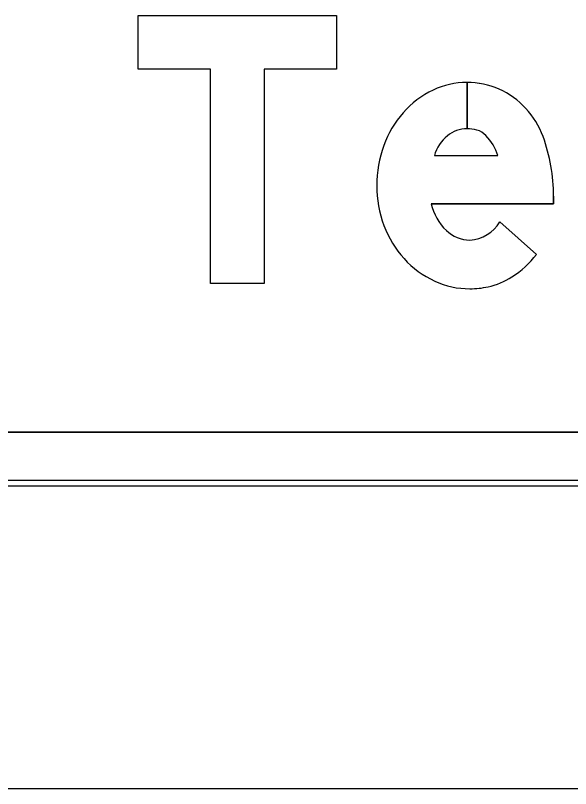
# Model space of a CAD drawing. Extents: x 1806251 to 1809821, y 414895 to 422886.
# Drawn here: x 1809677.2113 to 1809677.4184, y 415221.9676 to 415222.2561 of the extents above; entities that cross this region are included whole.
import ezdxf

# ---------------------------------------------------------------- set-up
doc = ezdxf.new("R2010")
doc.units = 0
for name, color, linetype in [('GSBWFILL', 7, 'Continuous'), ('GSCOLORFILL', 7, 'Continuous'), ('GSDIMS', 7, 'Continuous'), ('GSOUTLINE', 7, 'Continuous')]:
    doc.layers.add(name, color=color, linetype=linetype)

msp = doc.modelspace()

# ---------------------------------------------------------------- linework, layer by layer
at = {"layer": 'GSBWFILL'}
for p, q in [((1809677.3797953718, 415222.23107288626), (1809677.3797953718, 415222.21382288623)), ((1809677.3798003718, 415222.21382288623), (1809677.3798003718, 415222.23107288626)), ((1809677.3675953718, 415222.2038008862), (1809677.3912853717, 415222.2038008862)), ((1809677.3920823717, 415222.1790278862), (1809677.405773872, 415222.1669068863)), ((1809678.4750928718, 415222.10057288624), (1809676.7152928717, 415222.10057288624)), ((1809676.7152928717, 415222.0805728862), (1809678.4750928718, 415222.0805728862))]:
    msp.add_line(p, q, dxfattribs=at)
msp.add_lwpolyline([(1809677.3040928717, 415222.15607288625), (1809677.2840928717, 415222.15607288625), (1809677.2840928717, 415222.2360728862), (1809677.2570928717, 415222.2360728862), (1809677.2570928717, 415222.25607288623), (1809677.3310928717, 415222.25607288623), (1809677.3310928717, 415222.2360728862), (1809677.3040928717, 415222.2360728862)], close=True, dxfattribs=at)
msp.add_lwpolyline([(1809677.4120928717, 415222.18865338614), (1809677.4120928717, 415222.1858008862), (1809677.3664548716, 415222.1858008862)], dxfattribs=at)
for centre, radius, start, end in [((1809677.3797953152, 415222.2014526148), 0.02962026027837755, 90, 115.32243333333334), ((1809677.3797953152, 415222.2014526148), 0.029620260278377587, 66.24132500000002, 89.9903277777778), ((1809677.3818290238, 415222.19715462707), 0.03437511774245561, 115.32243333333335, 138.8014777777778), ((1809677.3790444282, 415222.2002764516), 0.03099999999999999, 19.99010833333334, 65.84692222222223), ((1809677.3850023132, 415222.1943767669), 0.038592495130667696, 138.8014777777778, 160.06947222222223), ((1809677.3797953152, 415222.20223026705), 0.011592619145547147, 90, 129.20859444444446), ((1809677.3797953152, 415222.20038022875), 0.013442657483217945, 74.23414444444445, 89.9786888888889), ((1809677.3814099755, 415222.206099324), 0.0074999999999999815, 43.33061388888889, 74.23414722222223), ((1809677.3826263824, 415222.1992278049), 0.01571150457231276, 130.28684722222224, 163.07771944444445), ((1809677.3724666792, 415222.19766256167), 0.019794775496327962, 18.06555277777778, 43.33061111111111), ((1809677.3470928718, 415222.1886532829), 0.06499999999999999, 0, 19.990108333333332), ((1809677.3899772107, 415222.19257288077), 0.04388433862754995, 160.06947222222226, 179.99999722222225), ((1809677.388663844, 415222.19257288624), 0.04257097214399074, 180.00000277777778, 200.502125), ((1809677.385667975, 415222.1900417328), 0.01967563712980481, 192.44669444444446, 226.28929166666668), ((1809677.3848490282, 415222.1911464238), 0.03849818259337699, 200.502125, 222.0738138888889), ((1809677.3798739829, 415222.18657266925), 0.014351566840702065, 273.89293333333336, 328.2837944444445), ((1809677.3810217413, 415222.185266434), 0.013013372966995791, 226.54755833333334, 269.2365305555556), ((1809677.3824125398, 415222.18894690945), 0.03521575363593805, 222.07381388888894, 245.35241944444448), ((1809677.3764570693, 415222.18987494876), 0.037242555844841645, 302.59103055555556, 321.92285), ((1809677.380848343, 415222.1855378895), 0.03146500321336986, 245.35241944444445, 270), ((1809677.3817047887, 415222.1816664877), 0.02749999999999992, 282.47428055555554, 302.59103055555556), ((1809677.380848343, 415222.1855378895), 0.031465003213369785, 270.00000000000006, 282.4742805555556)]:
    msp.add_arc(centre, radius, start, end, dxfattribs=at)
at = {"layer": 'GSCOLORFILL'}
for p, q in [((1809677.3797953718, 415222.23107288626), (1809677.3797953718, 415222.21382288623)), ((1809677.3798003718, 415222.21382288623), (1809677.3798003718, 415222.23107288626)), ((1809677.3675953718, 415222.2038008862), (1809677.3912853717, 415222.2038008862)), ((1809677.3920823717, 415222.1790278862), (1809677.405773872, 415222.1669068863)), ((1809678.4750928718, 415222.10057288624), (1809676.7152928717, 415222.10057288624)), ((1809678.4750928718, 415222.08257288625), (1809676.715112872, 415222.08257288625)), ((1809676.7150928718, 415222.0805728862), (1809678.4750928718, 415222.0805728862)), ((1809676.715112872, 415222.0805728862), (1809678.4750928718, 415222.0805728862)), ((1809676.7152928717, 415222.0805728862), (1809678.4750928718, 415222.0805728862))]:
    msp.add_line(p, q, dxfattribs=at)
msp.add_lwpolyline([(1809677.3040928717, 415222.15607288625), (1809677.2840928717, 415222.15607288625), (1809677.2840928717, 415222.2360728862), (1809677.2570928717, 415222.2360728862), (1809677.2570928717, 415222.25607288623), (1809677.3310928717, 415222.25607288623), (1809677.3310928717, 415222.2360728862), (1809677.3040928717, 415222.2360728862)], close=True, dxfattribs=at)
msp.add_lwpolyline([(1809677.4120928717, 415222.18865338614), (1809677.4120928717, 415222.1858008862), (1809677.3664548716, 415222.1858008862)], dxfattribs=at)
for centre, radius, start, end in [((1809677.3797953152, 415222.2014526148), 0.02962026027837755, 90, 115.32243333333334), ((1809677.3797953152, 415222.2014526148), 0.029620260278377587, 66.24132500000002, 89.9903277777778), ((1809677.3818290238, 415222.19715462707), 0.03437511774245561, 115.32243333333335, 138.8014777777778), ((1809677.3790444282, 415222.2002764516), 0.03099999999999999, 19.99010833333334, 65.84692222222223), ((1809677.3850023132, 415222.1943767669), 0.038592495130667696, 138.8014777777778, 160.06947222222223), ((1809677.3797953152, 415222.20223026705), 0.011592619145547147, 90, 129.20859444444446), ((1809677.3797953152, 415222.20038022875), 0.013442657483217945, 74.23414444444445, 89.9786888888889), ((1809677.3814099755, 415222.206099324), 0.0074999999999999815, 43.33061388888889, 74.23414722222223), ((1809677.3826263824, 415222.1992278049), 0.01571150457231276, 130.28684722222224, 163.07771944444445), ((1809677.3724666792, 415222.19766256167), 0.019794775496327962, 18.06555277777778, 43.33061111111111), ((1809677.3470928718, 415222.1886532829), 0.06499999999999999, 0, 19.990108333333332), ((1809677.3899772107, 415222.19257288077), 0.04388433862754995, 160.06947222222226, 179.99999722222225), ((1809677.388663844, 415222.19257288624), 0.04257097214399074, 180.00000277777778, 200.502125), ((1809677.385667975, 415222.1900417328), 0.01967563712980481, 192.44669444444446, 226.28929166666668), ((1809677.3848490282, 415222.1911464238), 0.03849818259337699, 200.502125, 222.0738138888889), ((1809677.3798739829, 415222.18657266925), 0.014351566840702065, 273.89293333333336, 328.2837944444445), ((1809677.3810217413, 415222.185266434), 0.013013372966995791, 226.54755833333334, 269.2365305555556), ((1809677.3824125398, 415222.18894690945), 0.03521575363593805, 222.07381388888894, 245.35241944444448), ((1809677.3764570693, 415222.18987494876), 0.037242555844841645, 302.59103055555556, 321.92285), ((1809677.380848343, 415222.1855378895), 0.03146500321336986, 245.35241944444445, 270), ((1809677.3817047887, 415222.1816664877), 0.02749999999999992, 282.47428055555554, 302.59103055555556), ((1809677.380848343, 415222.1855378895), 0.031465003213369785, 270.00000000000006, 282.4742805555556)]:
    msp.add_arc(centre, radius, start, end, dxfattribs=at)
at = {"layer": 'GSDIMS'}
msp.add_line((1809676.7150928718, 415221.96757288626), (1809678.4570928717, 415221.96757288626), dxfattribs=at)
at = {"layer": 'GSOUTLINE'}
for p, q in [((1809677.3675953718, 415222.2038008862), (1809677.3912853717, 415222.2038008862)), ((1809677.405773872, 415222.1669068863), (1809677.3920823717, 415222.1790278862)), ((1809676.7150928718, 415222.10057288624), (1809678.4750928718, 415222.10057288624)), ((1809676.7150928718, 415222.0805728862), (1809678.4750928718, 415222.0805728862))]:
    msp.add_line(p, q, dxfattribs=at)
msp.add_lwpolyline([(1809677.3040928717, 415222.15607288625), (1809677.2840928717, 415222.15607288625), (1809677.2840928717, 415222.2360728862), (1809677.2570928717, 415222.2360728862), (1809677.2570928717, 415222.25607288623), (1809677.3310928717, 415222.25607288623), (1809677.3310928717, 415222.2360728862), (1809677.3040928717, 415222.2360728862)], close=True, dxfattribs=at)
msp.add_lwpolyline([(1809677.3664548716, 415222.1858008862), (1809677.4120928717, 415222.1858008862), (1809677.4120928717, 415222.18865338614)], dxfattribs=at)
for centre, radius, start, end in [((1809677.3797953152, 415222.2014526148), 0.029620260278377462, 90, 115.32243333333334), ((1809677.3797953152, 415222.2014526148), 0.02962026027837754, 66.241325, 90), ((1809677.3818290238, 415222.19715462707), 0.03437511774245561, 115.32243333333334, 138.8014777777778), ((1809677.3790444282, 415222.2002764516), 0.030999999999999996, 19.990108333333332, 65.84692222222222), ((1809677.3850023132, 415222.1943767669), 0.038592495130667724, 138.8014777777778, 160.06947222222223), ((1809677.3797953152, 415222.20223026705), 0.011592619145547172, 90, 129.20859444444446), ((1809677.3797953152, 415222.20038022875), 0.013442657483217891, 74.23414444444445, 90.00000000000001), ((1809677.3814099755, 415222.206099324), 0.007500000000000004, 43.33061388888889, 74.23414722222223), ((1809677.3826263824, 415222.1992278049), 0.015711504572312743, 130.28684722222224, 163.07771944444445), ((1809677.3724666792, 415222.19766256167), 0.01979477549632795, 18.06555277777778, 43.33061111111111), ((1809677.3470928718, 415222.1886532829), 0.06500000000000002, 0, 19.990108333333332), ((1809677.3899772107, 415222.19257288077), 0.04388433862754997, 160.06947222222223, 179.99999722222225), ((1809677.388663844, 415222.19257288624), 0.04257097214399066, 180.00000277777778, 200.502125), ((1809677.385667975, 415222.1900417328), 0.01967563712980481, 192.44669444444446, 226.28929166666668), ((1809677.3848490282, 415222.1911464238), 0.03849818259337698, 200.502125, 222.0738138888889), ((1809677.3798739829, 415222.18657266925), 0.014351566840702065, 273.89293333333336, 328.2837944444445), ((1809677.3810217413, 415222.185266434), 0.013013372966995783, 226.54755833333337, 269.2365305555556), ((1809677.3824125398, 415222.18894690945), 0.035215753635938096, 222.0738138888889, 245.35241944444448), ((1809677.3764570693, 415222.18987494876), 0.037242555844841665, 302.59103055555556, 321.92285), ((1809677.380848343, 415222.1855378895), 0.03146500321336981, 245.35241944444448, 270.00000000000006), ((1809677.3817047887, 415222.1816664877), 0.02749999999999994, 282.4742805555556, 302.5910305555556), ((1809677.380848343, 415222.1855378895), 0.03146500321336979, 270, 282.47428055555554)]:
    msp.add_arc(centre, radius, start, end, dxfattribs=at)

doc.saveas('drawing.dxf')
